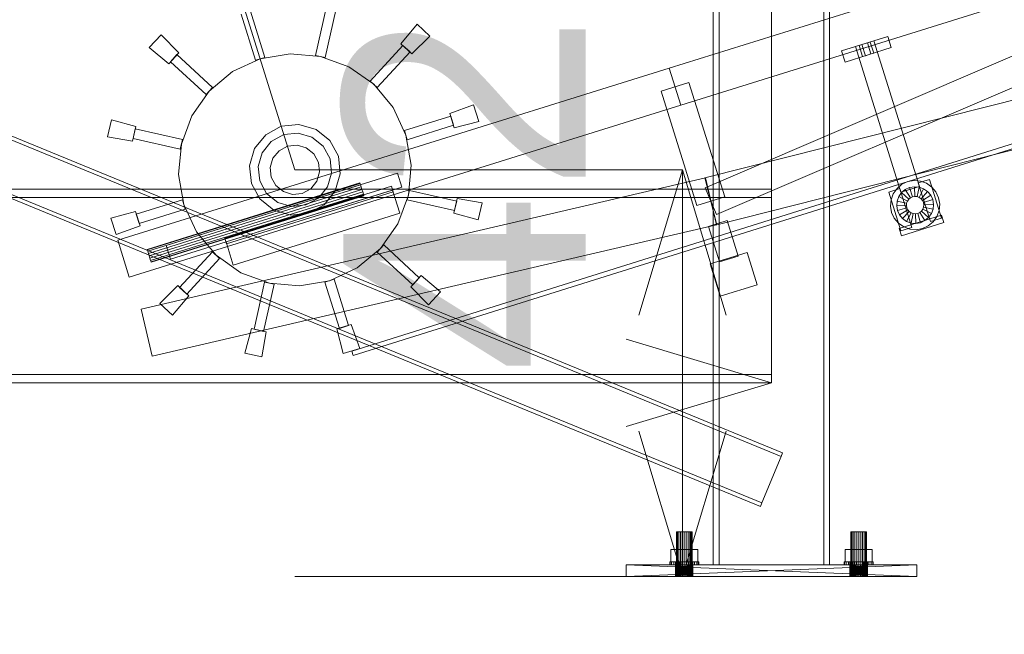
# Model space of a CAD drawing. Header units: millimetres. Extents: x -2233 to 65662, y -50530 to 6847.
# Tile 574 of 656: x 15233 to 16249, y -60 to 575. Entities that reach past the tile are written whole.
import ezdxf

# ---------------------------------------------------------------- set-up
doc = ezdxf.new("R2010")
doc.units = ezdxf.units.MM
for name, color, linetype, lineweight in [('COTAS_O', 1, 'Continuous', 0), ('COTAS_P', 1, 'Continuous', 0), ('lateral_C02', 7, 'Continuous', 0), ('lateral_mezcladora', 7, 'Continuous', 0)]:
    doc.layers.add(name, color=color, linetype=linetype, lineweight=lineweight)
doc.dimstyles.new('R19_100', dxfattribs={"dimtxt": 250, "dimasz": 150, "dimexe": 150, "dimexo": 80, "dimgap": 100, "dimtad": 1, "dimtih": 1, "dimtoh": 1, "dimdsep": 46, "dimcen": 0.09, "dimadec": 0, "dimazin": 0, "dimtfac": 1, "dimtdec": 4, "dimtofl": 0, "dimtmove": 0, "dimatfit": 3, "dimfxl": 1, "dimtolj": 1, "dimtzin": 0, "dimarcsym": 0})

# ---------------------------------------------------------------- blocks, each defined once
blk = doc.blocks.new('DIM_R32_4')
at = {"layer": 'COTAS_P'}
for p, q in [((15248.4, 1279.1), (24311.8, 4109.1)), ((24311.8, 4109.1), (24155.2, 4107.3)), ((24311.8, 4109.1), (24182.1, 4021.4)), ((24580.1, 3250), (24311.8, 4109.1)), ((15248.4, 1279.1), (15378.1, 1366.8)), ((15248.4, 1279.1), (15405, 1280.8)), ((15516.6, 420), (15248.4, 1279.1))]:
    blk.add_line(p, q, dxfattribs=at)
blk.add_text('9495 P', height=250, rotation=17.3406, dxfattribs=at).set_placement((19750.3, 2789.5))
blk = doc.blocks.new('DIM_R32_5')
at = {"layer": 'COTAS_P'}
for p, q in [((15516.6, 420), (15916.6, 420)), ((15916.6, 420), (15871.6, 270)), ((15916.6, 0), (15916.6, 420)), ((15916.6, 420), (15961.6, 270)), ((15916.6, 0), (15871.6, 150)), ((15916.6, 0), (15961.6, 150)), ((15516.6, 0), (15916.6, 0))]:
    blk.add_line(p, q, dxfattribs=at)
blk.add_text('420 P', height=250, rotation=90, dxfattribs=at).set_placement((15816.6, 210))
blk = doc.blocks.new('DIM_R32_20')
at = {"layer": 'COTAS_O'}
for p, q in [((9808.4, 1100), (9808.4, 200)), ((16008.4, 1100), (16008.4, 200)), ((9808.4, 200), (9958.4, 245)), ((16008.4, 200), (15858.4, 245)), ((9808.4, 200), (16008.4, 200)), ((9808.4, 200), (9958.4, 155)), ((16008.4, 200), (15858.4, 155))]:
    blk.add_line(p, q, dxfattribs=at)
blk.add_text('6200 O', height=250, dxfattribs=at).set_placement((12908.4, 300))
blk = doc.blocks.new('DIM_R32_26')
at = {"layer": 'COTAS_P'}
for p, q in [((112.7, 0), (112.7, -2500)), ((65298.1, 0), (65298.1, -2500)), ((112.7, -2500), (262.7, -2455)), ((65298.1, -2500), (65148.1, -2455)), ((112.7, -2500), (65298.1, -2500)), ((112.7, -2500), (262.7, -2545)), ((65298.1, -2500), (65148.1, -2545))]:
    blk.add_line(p, q, dxfattribs=at)
blk.add_text('65185.39 P', height=250, dxfattribs=at).set_placement((32705.4, -2400))

msp = doc.modelspace()

# ---------------------------------------------------------------- linework, layer by layer
at = {"layer": 'lateral_C02'}
for p, q in [((15575.415, 232.817), (24634.01, 3078.273)), ((15576.913, 228.047), (24635.508, 3073.503)), ((15902.908, 524.902), (17048.368, 882.564)), ((15939.909, 401.23), (17048.41, 877.256)), ((15914.83, 486.72), (17060.29, 844.382)), ((15951.746, 373.664), (17060.248, 849.69)), ((15939.698, 411.684), (17104.829, 706.346)), ((15951.957, 363.21), (17117.088, 657.872)), ((15476.079, 533.056), (15461.176, 580.783)), ((15485.624, 536.036), (15470.722, 583.764)), ((15538.038, 538.179), (15548.995, 586.963)), ((15547.795, 535.987), (15558.752, 584.772)), ((15625.962, 550.168), (15642.814, 570.229)), ((15642.814, 570.229), (15656.047, 558.036)), ((15366.388, 546.197), (15378.581, 559.429)), ((15378.581, 559.429), (15397.014, 540.81)), ((15637.428, 539.603), (15625.962, 550.168)), ((15656.047, 558.036), (15637.428, 539.603)), ((16080.684, 542.698), (16128.412, 557.6)), ((16095.003, 547.168), (16114.094, 553.129)), ((16098.821, 548.361), (16101.684, 549.255)), ((16101.684, 549.255), (16107.412, 551.043)), ((16105.261, 537.8), (16101.684, 549.255)), ((16107.412, 551.043), (16110.275, 551.937)), ((16110.988, 539.588), (16107.412, 551.043)), ((16113.852, 540.483), (16110.275, 551.937)), ((16161.059, 402.715), (16114.094, 553.129)), ((16131.988, 546.146), (16128.412, 557.6)), ((15386.449, 529.345), (15366.388, 546.197)), ((15397.014, 540.81), (15386.449, 529.345)), ((15394.989, 538.876), (15388.212, 531.522)), ((15431.758, 504.994), (15394.989, 538.876)), ((15511.717, 539.9), (15480.851, 534.546)), ((15542.916, 537.083), (15511.717, 539.9)), ((15594.257, 511.636), (15628.139, 548.405)), ((15601.611, 504.859), (15635.493, 541.629)), ((15635.493, 541.629), (15628.139, 548.405)), ((16080.684, 542.698), (16084.261, 531.243)), ((16084.261, 531.243), (16131.988, 546.146)), ((16095.003, 547.168), (16141.968, 396.754)), ((16098.821, 548.361), (16102.397, 536.906)), ((16105.261, 537.8), (16110.988, 539.588)), ((16110.988, 539.588), (16113.852, 540.483)), ((15424.982, 497.64), (15388.212, 531.522)), ((15480.851, 534.546), (15452.423, 521.386)), ((15476.079, 533.056), (15485.624, 536.036)), ((15538.038, 538.179), (15547.795, 535.987)), ((15572.323, 526.287), (15542.916, 537.083)), ((16105.261, 537.8), (16102.397, 536.906)), ((15333.806, 347.204), (15902.908, 524.902)), ((15452.423, 521.386), (15428.37, 501.317)), ((15597.934, 508.247), (15572.323, 526.287)), ((15902.908, 524.902), (15914.83, 486.72)), ((15594.257, 511.636), (15601.611, 504.859)), ((15618.003, 484.194), (15597.934, 508.247)), ((15923.187, 510.282), (15894.551, 501.341)), ((15923.187, 510.282), (15960.146, 391.918)), ((15428.37, 501.317), (15410.331, 475.706)), ((15424.982, 497.64), (15431.758, 504.994)), ((15931.509, 382.976), (15894.551, 501.341)), ((15345.728, 309.022), (15914.83, 486.72)), ((15631.164, 455.766), (15618.003, 484.194)), ((15676.397, 478.057), (15701.022, 487.004)), ((15681.044, 463.174), (15676.397, 478.057)), ((15701.022, 487.004), (15706.385, 469.828)), ((15323.417, 454.175), (15327.36, 471.731)), ((15327.36, 471.731), (15352.633, 464.823)), ((15410.331, 475.706), (15399.535, 446.299)), ((15629.673, 460.539), (15677.401, 475.442)), ((15680.381, 465.896), (15677.401, 475.442)), ((15706.385, 469.828), (15681.044, 463.174)), ((15352.633, 464.823), (15349.216, 449.611)), ((15351.846, 462.135), (15349.654, 452.378)), ((15400.63, 451.177), (15351.846, 462.135)), ((15502.609, 464.864), (15486.507, 456.088)), ((15520.844, 466.81), (15502.609, 464.864)), ((15520.035, 457.846), (15505.292, 456.273)), ((15534.258, 453.657), (15520.035, 457.846)), ((15538.436, 461.629), (15520.844, 466.81)), ((15552.706, 450.111), (15538.436, 461.629)), ((15629.673, 460.539), (15632.654, 450.993)), ((15632.654, 450.993), (15680.381, 465.896)), ((15349.216, 449.611), (15323.417, 454.175)), ((15398.439, 441.42), (15349.654, 452.378)), ((15398.439, 441.42), (15400.63, 451.177)), ((15486.507, 456.088), (15474.989, 441.818)), ((15492.273, 449.178), (15482.96, 437.64)), ((15505.292, 456.273), (15492.273, 449.178)), ((15545.795, 444.345), (15534.258, 453.657)), ((15561.481, 434.008), (15552.706, 450.111)), ((15636.517, 424.901), (15631.164, 455.766)), ((15399.535, 446.299), (15396.718, 415.099)), ((15474.989, 441.818), (15469.808, 424.227)), ((15482.96, 437.64), (15478.772, 423.417)), ((15500.281, 439.58), (15494.032, 431.837)), ((15509.017, 444.341), (15500.281, 439.58)), ((15518.911, 445.397), (15509.017, 444.341)), ((15528.455, 442.586), (15518.911, 445.397)), ((15536.197, 436.337), (15528.455, 442.586)), ((15552.89, 431.326), (15545.795, 444.345)), ((15494.032, 431.837), (15491.221, 422.293)), ((15540.959, 427.6), (15536.197, 436.337)), ((15542.014, 417.707), (15540.959, 427.6)), ((15554.464, 416.583), (15552.89, 431.326)), ((15563.427, 415.773), (15561.481, 434.008)), ((15469.808, 424.227), (15471.754, 405.992)), ((15478.772, 423.417), (15480.345, 408.674)), ((15491.221, 422.293), (15492.277, 412.4)), ((15539.203, 408.163), (15542.014, 417.707)), ((15550.275, 402.36), (15554.464, 416.583)), ((15633.7, 393.701), (15636.517, 424.901)), ((15357.936, 276.096), (15940.153, 411.795)), ((15364.18, 337.831), (15583.726, 406.383)), ((15383.867, 341.883), (15622.504, 416.396)), ((15396.718, 415.099), (15402.072, 384.234)), ((15480.345, 408.674), (15487.44, 395.655)), ((15492.277, 412.4), (15497.038, 403.663)), ((15532.954, 400.42), (15539.203, 408.163)), ((15558.247, 398.182), (15563.427, 415.773)), ((15583.885, 405.874), (15583.726, 406.383)), ((15626.975, 402.078), (15622.504, 416.396)), ((15939.698, 411.684), (15951.957, 363.21)), ((15940.153, 411.795), (15951.502, 363.1)), ((16142.993, 404.967), (16149.01, 407.752)), ((16149.01, 407.752), (16155.544, 408.886)), ((16155.544, 408.886), (16162.147, 408.289)), ((16159.867, 406.533), (16171.322, 410.11)), ((16159.867, 406.533), (16172.385, 366.442)), ((16162.147, 408.289), (16168.372, 406.004)), ((16183.84, 370.018), (16171.322, 410.11)), ((15364.339, 337.322), (15583.885, 405.874)), ((15364.791, 335.874), (15584.337, 404.426)), ((15365.468, 333.706), (15585.014, 402.258)), ((15585.813, 399.701), (15366.266, 331.149)), ((15367.065, 328.592), (15586.611, 397.144)), ((15388.338, 327.565), (15626.975, 402.078)), ((15444.418, 349.266), (15616.237, 402.915)), ((15445.611, 345.448), (15617.43, 399.097)), ((15446.207, 343.539), (15618.026, 397.188)), ((15471.754, 405.992), (15480.53, 389.889)), ((15497.038, 403.663), (15504.78, 397.414)), ((15504.78, 397.414), (15514.324, 394.603)), ((15524.218, 395.659), (15532.954, 400.42)), ((15540.962, 390.822), (15550.275, 402.36)), ((15546.728, 383.912), (15558.247, 398.182)), ((15584.337, 404.426), (15583.885, 405.874)), ((15585.014, 402.258), (15584.337, 404.426)), ((15585.813, 399.701), (15585.014, 402.258)), ((15585.813, 399.701), (15586.611, 397.144)), ((15586.611, 397.144), (15587.288, 394.976)), ((15618.026, 397.188), (15616.237, 402.915)), ((15624.881, 375.233), (15617.43, 399.097)), ((15634.796, 398.58), (15632.605, 388.823)), ((15634.796, 398.58), (15683.581, 387.622)), ((15939.909, 401.23), (15951.746, 373.664)), ((16129.322, 396.995), (16140.776, 400.572)), ((16129.322, 396.995), (16141.84, 356.904)), ((16134.084, 395.298), (16137.902, 400.719)), ((16137.902, 400.719), (16142.993, 404.967)), ((16139.752, 392.327), (16142.608, 396.382)), ((16153.294, 360.481), (16140.776, 400.572)), ((16141.968, 396.754), (16161.059, 402.715)), ((16142.608, 396.382), (16146.417, 399.56)), ((16149.962, 389.606), (16142.608, 396.382)), ((16146.417, 399.56), (16150.918, 401.643)), ((16151.766, 391.111), (16146.417, 399.56)), ((16150.918, 401.643), (16155.805, 402.491)), ((16153.898, 392.098), (16150.918, 401.643)), ((16156.213, 392.499), (16155.805, 402.491)), ((16155.805, 402.491), (16160.745, 402.045)), ((16158.553, 392.288), (16160.745, 402.045)), ((16160.745, 402.045), (16165.401, 400.336)), ((16160.759, 391.478), (16165.401, 400.336)), ((16162.68, 390.125), (16169.456, 397.479)), ((16165.401, 400.336), (16169.456, 397.479)), ((16168.372, 406.004), (16173.793, 402.186)), ((16169.456, 397.479), (16172.634, 393.671)), ((16173.793, 402.186), (16178.041, 397.095)), ((16178.041, 397.095), (16180.826, 391.077)), ((15400.581, 389.007), (15352.854, 374.104)), ((15367.741, 326.424), (15587.288, 394.976)), ((15368.194, 324.976), (15587.74, 393.528)), ((15368.353, 324.467), (15587.899, 393.019)), ((15403.562, 379.461), (15400.581, 389.007)), ((15480.53, 389.889), (15494.799, 378.371)), ((15487.44, 395.655), (15498.977, 386.343)), ((15498.977, 386.343), (15513.2, 382.154)), ((15514.324, 394.603), (15524.218, 395.659)), ((15527.944, 383.727), (15540.962, 390.822)), ((15587.288, 394.976), (15587.74, 393.528)), ((15587.74, 393.528), (15587.899, 393.019)), ((15622.904, 364.294), (15633.7, 393.701)), ((15632.605, 388.823), (15681.389, 377.865)), ((15680.602, 375.177), (15684.019, 390.389)), ((15681.389, 377.865), (15683.581, 387.622)), ((15684.019, 390.389), (15709.818, 385.825)), ((15960.146, 391.918), (15931.509, 382.976)), ((16131.202, 382.47), (16131.798, 389.073)), ((16131.798, 389.073), (16134.084, 395.298)), ((16137.597, 382.731), (16138.043, 387.671)), ((16138.043, 387.671), (16139.752, 392.327)), ((16147.8, 385.479), (16138.043, 387.671)), ((16148.609, 387.685), (16139.752, 392.327)), ((16147.8, 385.479), (16148.609, 387.685)), ((16148.609, 387.685), (16149.962, 389.606)), ((16149.962, 389.606), (16151.766, 391.111)), ((16151.766, 391.111), (16153.898, 392.098)), ((16153.898, 392.098), (16156.213, 392.499)), ((16156.213, 392.499), (16158.553, 392.288)), ((16158.553, 392.288), (16160.759, 391.478)), ((16160.759, 391.478), (16162.68, 390.125)), ((16162.68, 390.125), (16164.185, 388.321)), ((16164.185, 388.321), (16172.634, 393.671)), ((16164.185, 388.321), (16165.172, 386.189)), ((16174.717, 389.17), (16165.172, 386.189)), ((16165.172, 386.189), (16165.573, 383.874)), ((16172.634, 393.671), (16174.717, 389.17)), ((16174.717, 389.17), (16175.565, 384.283)), ((16180.826, 391.077), (16181.96, 384.544)), ((15326.85, 370.172), (15352.191, 376.826)), ((15352.191, 376.826), (15356.838, 361.943)), ((15403.562, 379.461), (15355.834, 364.558)), ((15402.072, 384.234), (15415.232, 355.806)), ((15494.799, 378.371), (15512.391, 373.19)), ((15513.2, 382.154), (15527.944, 383.727)), ((15530.626, 375.136), (15546.728, 383.912)), ((15709.818, 385.825), (15705.875, 368.269)), ((16132.335, 375.936), (16131.202, 382.47)), ((16135.121, 369.919), (16132.335, 375.936)), ((16147.588, 383.139), (16137.597, 382.731)), ((16138.444, 377.844), (16137.597, 382.731)), ((16147.99, 380.824), (16138.444, 377.844)), ((16140.528, 373.343), (16138.444, 377.844)), ((16148.977, 378.692), (16140.528, 373.343)), ((16150.482, 376.888), (16143.706, 369.534)), ((16147.588, 383.139), (16147.8, 385.479)), ((16147.99, 380.824), (16147.588, 383.139)), ((16148.977, 378.692), (16147.99, 380.824)), ((16150.482, 376.888), (16148.977, 378.692)), ((16152.403, 375.535), (16150.482, 376.888)), ((16161.395, 375.903), (16159.263, 374.916)), ((16163.199, 377.408), (16161.395, 375.903)), ((16161.395, 375.903), (16166.745, 367.454)), ((16164.552, 379.329), (16163.199, 377.408)), ((16163.199, 377.408), (16170.553, 370.632)), ((16165.362, 381.534), (16164.552, 379.329)), ((16164.552, 379.329), (16173.41, 374.687)), ((16165.573, 383.874), (16165.362, 381.534)), ((16165.362, 381.534), (16175.119, 379.343)), ((16165.573, 383.874), (16175.565, 384.283)), ((16175.119, 379.343), (16173.41, 374.687)), ((16175.565, 384.283), (16175.119, 379.343)), ((16181.363, 377.94), (16179.078, 371.716)), ((16181.96, 384.544), (16181.363, 377.94)), ((15332.213, 352.996), (15326.85, 370.172)), ((15352.854, 374.104), (15355.834, 364.558)), ((15453.062, 321.584), (15624.881, 375.233)), ((15512.391, 373.19), (15530.626, 375.136)), ((15705.875, 368.269), (15680.602, 375.177)), ((15943.435, 361.558), (15962.526, 367.519)), ((15974.007, 330.751), (15962.526, 367.519)), ((16139.369, 364.828), (16135.121, 369.919)), ((16139.991, 359.47), (16183.9, 373.18)), ((16143.706, 369.534), (16140.528, 373.343)), ((16147.761, 366.678), (16143.706, 369.534)), ((16152.403, 375.535), (16147.761, 366.678)), ((16152.417, 364.969), (16147.761, 366.678)), ((16154.608, 374.726), (16152.403, 375.535)), ((16154.608, 374.726), (16152.417, 364.969)), ((16156.948, 374.514), (16154.608, 374.726)), ((16159.263, 374.916), (16156.948, 374.514)), ((16156.948, 374.514), (16157.357, 364.523)), ((16159.263, 374.916), (16162.244, 365.37)), ((16166.745, 367.454), (16162.244, 365.37)), ((16170.553, 370.632), (16166.745, 367.454)), ((16175.26, 366.295), (16170.169, 362.047)), ((16173.41, 374.687), (16170.553, 370.632)), ((16172.385, 366.442), (16183.84, 370.018)), ((16179.078, 371.716), (16175.26, 366.295)), ((16186.285, 365.544), (16183.9, 373.18)), ((15356.838, 361.943), (15332.213, 352.996)), ((15369.286, 227.402), (15951.502, 363.1)), ((15415.232, 355.806), (15435.301, 331.753)), ((15604.865, 338.683), (15622.904, 364.294)), ((15943.435, 361.558), (15954.916, 324.79)), ((16144.79, 361.009), (16139.369, 364.828)), ((16139.991, 359.47), (16142.376, 351.833)), ((16141.84, 356.904), (16153.294, 360.481)), ((16142.376, 351.833), (16186.285, 365.544)), ((16151.014, 358.724), (16144.79, 361.009)), ((16157.618, 358.128), (16151.014, 358.724)), ((16157.357, 364.523), (16152.417, 364.969)), ((16162.244, 365.37), (16157.357, 364.523)), ((16164.151, 359.261), (16157.618, 358.128)), ((16170.169, 362.047), (16164.151, 359.261)), ((15333.806, 347.204), (15345.728, 309.022)), ((15444.418, 349.266), (15446.207, 343.539)), ((15445.611, 345.448), (15453.062, 321.584)), ((15364.339, 337.322), (15364.18, 337.831)), ((15364.791, 335.874), (15364.339, 337.322)), ((15365.468, 333.706), (15364.791, 335.874)), ((15383.867, 341.883), (15388.338, 327.565)), ((15580.812, 318.614), (15604.865, 338.683)), ((15608.253, 342.36), (15601.477, 335.006)), ((15608.253, 342.36), (15645.023, 308.478)), ((15366.266, 331.149), (15365.468, 333.706)), ((15367.065, 328.592), (15366.266, 331.149)), ((15367.065, 328.592), (15367.741, 326.424)), ((15367.741, 326.424), (15368.194, 324.976)), ((15431.624, 335.141), (15397.742, 298.371)), ((15438.978, 328.364), (15405.096, 291.595)), ((15438.978, 328.364), (15431.624, 335.141)), ((15435.301, 331.753), (15460.912, 313.713)), ((15601.477, 335.006), (15638.247, 301.124)), ((15945.072, 322.764), (15983.254, 334.686)), ((15954.916, 324.79), (15974.007, 330.751)), ((15993.686, 301.277), (15983.254, 334.686)), ((15368.194, 324.976), (15368.353, 324.467)), ((15552.384, 305.454), (15580.812, 318.614)), ((15945.072, 322.764), (15955.504, 289.355)), ((15460.912, 313.713), (15490.319, 302.917)), ((15521.518, 300.1), (15552.384, 305.454)), ((15557.156, 306.944), (15547.611, 303.964)), ((15557.156, 306.944), (15572.059, 259.217)), ((15636.221, 299.19), (15646.786, 310.655)), ((15638.247, 301.124), (15645.023, 308.478)), ((15646.786, 310.655), (15666.847, 293.803)), ((15377.188, 281.964), (15395.807, 300.397)), ((15395.807, 300.397), (15407.273, 289.832)), ((15397.742, 298.371), (15405.096, 291.595)), ((15485.441, 304.013), (15474.483, 255.228)), ((15495.197, 301.821), (15484.24, 253.037)), ((15495.197, 301.821), (15485.441, 304.013)), ((15490.319, 302.917), (15521.518, 300.1)), ((15547.611, 303.964), (15562.514, 256.236)), ((15654.654, 280.571), (15636.221, 299.19)), ((15955.504, 289.355), (15993.686, 301.277)), ((15407.273, 289.832), (15390.421, 269.771)), ((15666.847, 293.803), (15654.654, 280.571)), ((15357.936, 276.096), (15369.286, 227.402)), ((15390.421, 269.771), (15377.188, 281.964)), ((15464.887, 230.743), (15471.795, 256.016)), ((15471.795, 256.016), (15487.006, 252.599)), ((15474.483, 255.228), (15484.24, 253.037)), ((15559.792, 255.574), (15574.674, 260.221)), ((15566.446, 230.233), (15559.792, 255.574)), ((15562.514, 256.236), (15572.059, 259.217)), ((15574.674, 260.221), (15583.622, 235.596)), ((15487.006, 252.599), (15482.443, 226.799)), ((15583.622, 235.596), (15566.446, 230.233)), ((15482.443, 226.799), (15464.887, 230.743)), ((15576.913, 228.047), (15575.415, 232.817))]:
    msp.add_line(p, q, dxfattribs=at)
at = {"layer": 'lateral_mezcladora'}
for p, q in [((15948.381, 1100), (15948.381, 12)), ((15954.381, 12), (15954.381, 1100)), ((16062.381, 1100), (16062.381, 12)), ((16068.381, 12), (16068.381, 1100)), ((13953.126, 977.745), (16019.793, 127.745)), ((13951.605, 974.046), (16018.271, 124.046)), ((13931.825, 925.954), (15998.492, 75.954)), ((13930.304, 922.255), (15996.97, 72.255)), ((9808.381, 400), (16008.381, 400)), ((16008.381, 391.5), (16008.381, 400)), ((9808.381, 391.5), (16008.381, 391.5)), ((16008.381, 208.5), (16008.381, 391.5)), ((9808.381, 208.5), (16008.381, 208.5)), ((16008.381, 200), (16008.381, 208.5)), ((9808.381, 200), (16008.381, 200)), ((16018.271, 124.046), (15998.492, 75.954)), ((16019.793, 127.745), (16018.271, 124.046)), ((15998.492, 75.954), (15996.97, 72.255)), ((15910.654, 46), (15910.381, 46)), ((15910.381, 0), (15910.381, 46)), ((15911.453, 46), (15910.654, 46)), ((15910.654, 0), (15910.654, 46)), ((15912.725, 46), (15911.453, 46)), ((15911.453, 0), (15911.453, 46)), ((15914.381, 46), (15912.725, 46)), ((15912.725, 0), (15912.725, 46)), ((15916.311, 46), (15914.381, 46)), ((15914.381, 0), (15914.381, 46)), ((15918.381, 46), (15916.311, 46)), ((15916.311, 0), (15916.311, 46)), ((15920.452, 46), (15918.381, 46)), ((15918.381, 0), (15918.381, 46)), ((15922.381, 46), (15920.452, 46)), ((15920.452, 0), (15920.452, 46)), ((15924.038, 46), (15922.381, 46)), ((15922.381, 0), (15922.381, 46)), ((15925.31, 46), (15924.038, 46)), ((15924.038, 0), (15924.038, 46)), ((15926.109, 46), (15925.31, 46)), ((15925.31, 0), (15925.31, 46)), ((15926.381, 46), (15926.109, 46)), ((15926.109, 0), (15926.109, 46)), ((15926.381, 46), (15926.381, 0)), ((16090.654, 46), (16090.381, 46)), ((16090.381, 0), (16090.381, 46)), ((16091.453, 46), (16090.654, 46)), ((16090.654, 0), (16090.654, 46)), ((16092.725, 46), (16091.453, 46)), ((16091.453, 0), (16091.453, 46)), ((16094.381, 46), (16092.725, 46)), ((16092.725, 0), (16092.725, 46)), ((16096.311, 46), (16094.381, 46)), ((16094.381, 0), (16094.381, 46)), ((16098.381, 46), (16096.311, 46)), ((16096.311, 0), (16096.311, 46)), ((16100.452, 46), (16098.381, 46)), ((16098.381, 0), (16098.381, 46)), ((16102.381, 46), (16100.452, 46)), ((16100.452, 0), (16100.452, 46)), ((16104.038, 46), (16102.381, 46)), ((16102.381, 0), (16102.381, 46)), ((16105.31, 46), (16104.038, 46)), ((16104.038, 0), (16104.038, 46)), ((16106.109, 46), (16105.31, 46)), ((16105.31, 0), (16105.31, 46)), ((16106.381, 46), (16106.109, 46)), ((16106.109, 0), (16106.109, 46)), ((16106.381, 46), (16106.381, 0)), ((15904.531, 15), (15904.531, 28)), ((15904.531, 28), (15911.456, 28)), ((15904.531, 28), (15910.381, 28)), ((15914.381, 28), (15910.381, 28)), ((15910.381, 28), (15910.381, 15)), ((15911.456, 15), (15911.456, 28)), ((15911.456, 28), (15925.306, 28)), ((15911.456, 28), (15914.381, 28)), ((15922.381, 28), (15914.381, 28)), ((15914.381, 28), (15914.381, 15)), ((15926.381, 28), (15922.381, 28)), ((15922.381, 28), (15922.381, 15)), ((15925.306, 28), (15922.381, 28)), ((15925.306, 15), (15925.306, 28)), ((15925.306, 28), (15932.231, 28)), ((15926.381, 15), (15926.381, 28)), ((15926.381, 28), (15932.231, 28)), ((15932.231, 28), (15932.231, 15)), ((16084.531, 15), (16084.531, 28)), ((16084.531, 28), (16091.456, 28)), ((16084.531, 28), (16090.381, 28)), ((16094.381, 28), (16090.381, 28)), ((16090.381, 28), (16090.381, 15)), ((16091.456, 15), (16091.456, 28)), ((16091.456, 28), (16105.306, 28)), ((16091.456, 28), (16094.381, 28)), ((16102.381, 28), (16094.381, 28)), ((16094.381, 28), (16094.381, 15)), ((16106.381, 28), (16102.381, 28)), ((16102.381, 28), (16102.381, 15)), ((16105.306, 28), (16102.381, 28)), ((16105.306, 15), (16105.306, 28)), ((16105.306, 28), (16112.231, 28)), ((16106.381, 15), (16106.381, 28)), ((16106.381, 28), (16112.231, 28)), ((16112.231, 28), (16112.231, 15)), ((15909.381, 12), (15858.381, 12)), ((15858.381, 12), (15909.554, 12)), ((15858.381, 12), (15910.067, 12)), ((15858.381, 12), (15910.898, 12)), ((15858.381, 12), (15912.018, 12)), ((15858.381, 12), (15913.381, 12)), ((15858.381, 12), (15914.937, 12)), ((15858.381, 12), (15916.626, 12)), ((15858.381, 12), (15918.381, 12)), ((15858.381, 12), (15920.137, 12)), ((16158.381, 12), (15858.381, 12)), ((15858.381, 12), (15921.826, 12)), ((15858.381, 12), (15923.382, 12)), ((15858.381, 12), (15924.745, 12)), ((16158.381, 0), (15858.381, 12)), ((15858.381, 12), (15858.381, 0)), ((15858.381, 0), (16158.381, 12)), ((15903.381, 12), (15903.381, 15)), ((15903.381, 15), (15903.893, 15)), ((15903.381, 15), (15909.381, 15)), ((15903.893, 12), (15903.381, 12)), ((15909.381, 12), (15903.381, 12)), ((15903.893, 12), (15903.893, 15)), ((15903.893, 15), (15905.391, 15)), ((15903.893, 15), (15909.688, 15)), ((15905.391, 12), (15903.893, 12)), ((15909.688, 12), (15903.893, 12)), ((15911.456, 15), (15904.531, 15)), ((15910.381, 15), (15904.531, 15)), ((15905.391, 12), (15905.391, 15)), ((15905.391, 15), (15907.775, 15)), ((15905.391, 15), (15910.587, 15)), ((15907.775, 12), (15905.391, 12)), ((15910.587, 12), (15905.391, 12)), ((15907.775, 12), (15907.775, 15)), ((15907.775, 15), (15910.881, 15)), ((15907.775, 15), (15912.018, 15)), ((15910.881, 12), (15907.775, 12)), ((15912.018, 12), (15907.775, 12)), ((15909.688, 15), (15909.381, 15)), ((15909.381, 15), (15909.381, 12)), ((15909.554, 12), (15909.381, 12)), ((15909.381, 0), (15909.554, 12)), ((15909.381, 0), (15909.381, 12)), ((15909.554, 0), (15909.381, 12)), ((15909.381, 12), (15909.688, 12)), ((15910.067, 12), (15909.554, 12)), ((15909.554, 0), (15910.067, 12)), ((15909.554, 0), (15909.554, 12)), ((15910.067, 0), (15909.554, 12)), ((15910.587, 15), (15909.688, 15)), ((15909.688, 15), (15909.688, 12)), ((15909.688, 12), (15910.587, 12)), ((15910.898, 12), (15910.067, 12)), ((15910.067, 0), (15910.898, 12)), ((15910.067, 0), (15910.067, 12)), ((15910.898, 0), (15910.067, 12)), ((15910.381, 15), (15914.381, 15)), ((15912.018, 15), (15910.587, 15)), ((15910.587, 15), (15910.587, 12)), ((15910.587, 12), (15912.018, 12)), ((15910.881, 12), (15910.881, 15)), ((15910.881, 15), (15914.499, 15)), ((15910.881, 15), (15913.881, 15)), ((15914.499, 12), (15910.881, 12)), ((15913.881, 12), (15910.881, 12)), ((15912.018, 12), (15910.898, 12)), ((15910.898, 12), (15924.745, 12)), ((15910.898, 0), (15912.018, 12)), ((15910.898, 0), (15910.898, 12)), ((15912.018, 0), (15910.898, 12)), ((15925.306, 15), (15911.456, 15)), ((15914.381, 15), (15911.456, 15)), ((15913.881, 15), (15912.018, 15)), ((15912.018, 15), (15912.018, 12)), ((15913.381, 12), (15912.018, 12)), ((15912.018, 12), (15924.745, 12)), ((15912.018, 12), (16098.381, 12)), ((15912.018, 12), (16100.137, 12)), ((15912.018, 12), (16101.826, 12)), ((15912.018, 12), (16103.382, 12)), ((15912.018, 12), (16104.745, 12)), ((15912.018, 0), (15913.381, 12)), ((15912.018, 0), (15912.018, 12)), ((15913.381, 0), (15912.018, 12)), ((15912.018, 12), (15913.881, 12)), ((15914.937, 12), (15913.381, 12)), ((15913.381, 12), (16104.745, 12)), ((15913.381, 0), (15914.937, 12)), ((15913.381, 0), (15913.381, 12)), ((15914.937, 0), (15913.381, 12)), ((15916.052, 15), (15913.881, 15)), ((15913.881, 15), (15913.881, 12)), ((15913.881, 12), (15916.052, 12)), ((15914.381, 15), (15922.381, 15)), ((15914.499, 12), (15914.499, 15)), ((15914.499, 15), (15918.381, 15)), ((15914.499, 15), (15916.052, 15)), ((15918.381, 12), (15914.499, 12)), ((15916.052, 12), (15914.499, 12)), ((15916.626, 12), (15914.937, 12)), ((15914.937, 12), (16104.745, 12)), ((15914.937, 0), (15916.626, 12)), ((15914.937, 0), (15914.937, 12)), ((15916.626, 0), (15914.937, 12)), ((15918.381, 15), (15916.052, 15)), ((15916.052, 15), (15916.052, 12)), ((15916.052, 12), (15918.381, 12)), ((15918.381, 12), (15916.626, 12)), ((15916.626, 12), (16158.381, 12)), ((15916.626, 12), (16104.745, 12)), ((15916.626, 0), (15918.381, 12)), ((15916.626, 0), (15916.626, 12)), ((15918.381, 0), (15916.626, 12)), ((15918.381, 12), (15918.381, 15)), ((15918.381, 15), (15922.264, 15)), ((15920.711, 15), (15918.381, 15)), ((15918.381, 12), (15920.137, 12)), ((16089.381, 12), (15918.381, 12)), ((16089.554, 12), (15918.381, 12)), ((16090.067, 12), (15918.381, 12)), ((15918.381, 12), (16158.381, 12)), ((16090.898, 12), (15918.381, 12)), ((16092.018, 12), (15918.381, 12)), ((16093.381, 12), (15918.381, 12)), ((16094.937, 12), (15918.381, 12)), ((16096.626, 12), (15918.381, 12)), ((16098.381, 12), (15918.381, 12)), ((15918.381, 12), (16104.745, 12)), ((15918.381, 0), (15920.137, 12)), ((15918.381, 0), (15918.381, 12)), ((15920.137, 0), (15918.381, 12)), ((15922.264, 12), (15918.381, 12)), ((15918.381, 12), (15920.711, 12)), ((15920.137, 12), (15921.826, 12)), ((16089.381, 12), (15920.137, 12)), ((16089.554, 12), (15920.137, 12)), ((15920.137, 0), (15921.826, 12)), ((15920.137, 0), (15920.137, 12)), ((15921.826, 0), (15920.137, 12)), ((15922.881, 15), (15920.711, 15)), ((15920.711, 15), (15920.711, 12)), ((15922.264, 15), (15920.711, 15)), ((15920.711, 12), (15922.881, 12)), ((15920.711, 12), (15922.264, 12)), ((15921.826, 12), (15923.382, 12)), ((16089.381, 12), (15921.826, 12)), ((16089.554, 12), (15921.826, 12)), ((15921.826, 0), (15923.382, 12)), ((15921.826, 0), (15921.826, 12)), ((15923.382, 0), (15921.826, 12)), ((15922.264, 12), (15922.264, 15)), ((15922.264, 15), (15925.881, 15)), ((15925.881, 12), (15922.264, 12)), ((15922.381, 15), (15926.381, 15)), ((15922.381, 15), (15925.306, 15)), ((15924.745, 15), (15922.881, 15)), ((15922.881, 15), (15922.881, 12)), ((15925.881, 15), (15922.881, 15)), ((15922.881, 12), (15924.745, 12)), ((15922.881, 12), (15925.881, 12)), ((15923.382, 12), (15924.745, 12)), ((16089.381, 12), (15923.382, 12)), ((16089.554, 12), (15923.382, 12)), ((16158.381, 12), (15923.382, 12)), ((15923.382, 12), (16098.381, 12)), ((15923.382, 0), (15924.745, 12)), ((15923.382, 0), (15923.382, 12)), ((15924.745, 0), (15923.382, 12)), ((15926.176, 15), (15924.745, 15)), ((15924.745, 15), (15924.745, 12)), ((15928.988, 15), (15924.745, 15)), ((15924.745, 12), (15925.865, 12)), ((16089.381, 12), (15924.745, 12)), ((16089.554, 12), (15924.745, 12)), ((15924.745, 12), (16098.381, 12)), ((15924.745, 0), (15925.865, 12)), ((15924.745, 0), (15924.745, 12)), ((15925.865, 0), (15924.745, 12)), ((15924.745, 12), (15926.176, 12)), ((15924.745, 12), (15928.988, 12)), ((15932.231, 15), (15925.306, 15)), ((15925.865, 12), (15926.696, 12)), ((16089.381, 12), (15925.865, 12)), ((16089.554, 12), (15925.865, 12)), ((15925.865, 12), (16098.381, 12)), ((15925.865, 0), (15926.696, 12)), ((15925.865, 0), (15925.865, 12)), ((15926.696, 0), (15925.865, 12)), ((15925.881, 12), (15925.881, 15)), ((15925.881, 15), (15928.988, 15)), ((15928.988, 12), (15925.881, 12)), ((15927.075, 15), (15926.176, 15)), ((15926.176, 15), (15926.176, 12)), ((15931.372, 15), (15926.176, 15)), ((15926.176, 12), (15927.075, 12)), ((15926.176, 12), (15931.372, 12)), ((15932.231, 15), (15926.381, 15)), ((15926.696, 12), (15927.209, 12)), ((16089.381, 12), (15926.696, 12)), ((16089.554, 12), (15926.696, 12)), ((15926.696, 12), (16098.381, 12)), ((15926.696, 0), (15927.209, 12)), ((15926.696, 0), (15926.696, 12)), ((15927.209, 0), (15926.696, 12)), ((15927.381, 15), (15927.075, 15)), ((15927.075, 15), (15927.075, 12)), ((15932.87, 15), (15927.075, 15)), ((15927.075, 12), (15927.381, 12)), ((15927.075, 12), (15932.87, 12)), ((15927.209, 12), (15927.381, 12)), ((16089.381, 12), (15927.209, 12)), ((16089.554, 12), (15927.209, 12)), ((15927.209, 12), (16098.381, 12)), ((15927.209, 0), (15927.381, 12)), ((15927.209, 0), (15927.209, 12)), ((15927.381, 0), (15927.209, 12)), ((15927.381, 12), (15927.381, 15)), ((15927.381, 15), (15933.381, 15)), ((15927.381, 12), (16089.381, 12)), ((16089.554, 12), (15927.381, 12)), ((15927.381, 12), (16090.067, 12)), ((15927.381, 12), (16090.898, 12)), ((15927.381, 12), (16092.018, 12)), ((15927.381, 12), (16093.381, 12)), ((15927.381, 12), (16094.937, 12)), ((15927.381, 12), (16096.626, 12)), ((15927.381, 12), (16098.381, 12)), ((15927.381, 12), (15927.381, 0)), ((15933.381, 12), (15927.381, 12)), ((15928.988, 12), (15928.988, 15)), ((15928.988, 15), (15931.372, 15)), ((15931.372, 12), (15928.988, 12)), ((15931.372, 12), (15931.372, 15)), ((15931.372, 15), (15932.87, 15)), ((15932.87, 12), (15931.372, 12)), ((15932.87, 12), (15932.87, 15)), ((15932.87, 15), (15933.381, 15)), ((15933.381, 12), (15932.87, 12)), ((15933.381, 15), (15933.381, 12)), ((15948.381, 12), (16068.381, 12)), ((15948.381, 12), (15954.381, 12)), ((16062.381, 12), (16068.381, 12)), ((16083.381, 12), (16083.381, 15)), ((16083.381, 15), (16083.893, 15)), ((16083.381, 15), (16089.381, 15)), ((16083.893, 12), (16083.381, 12)), ((16089.381, 12), (16083.381, 12)), ((16083.893, 12), (16083.893, 15)), ((16083.893, 15), (16085.391, 15)), ((16083.893, 15), (16089.688, 15)), ((16085.391, 12), (16083.893, 12)), ((16089.688, 12), (16083.893, 12)), ((16091.456, 15), (16084.531, 15)), ((16090.381, 15), (16084.531, 15)), ((16085.391, 12), (16085.391, 15)), ((16085.391, 15), (16087.775, 15)), ((16085.391, 15), (16090.587, 15)), ((16087.775, 12), (16085.391, 12)), ((16090.587, 12), (16085.391, 12)), ((16087.775, 12), (16087.775, 15)), ((16087.775, 15), (16090.881, 15)), ((16087.775, 15), (16092.018, 15)), ((16090.881, 12), (16087.775, 12)), ((16092.018, 12), (16087.775, 12)), ((16089.688, 15), (16089.381, 15)), ((16089.381, 15), (16089.381, 12)), ((16089.381, 12), (16089.554, 12)), ((16089.381, 0), (16089.554, 12)), ((16089.381, 0), (16089.381, 12)), ((16089.554, 0), (16089.381, 12)), ((16089.381, 12), (16089.688, 12)), ((16090.067, 12), (16089.554, 12)), ((16089.554, 0), (16090.067, 12)), ((16089.554, 0), (16089.554, 12)), ((16090.067, 0), (16089.554, 12)), ((16090.587, 15), (16089.688, 15)), ((16089.688, 15), (16089.688, 12)), ((16089.688, 12), (16090.587, 12)), ((16090.898, 12), (16090.067, 12)), ((16090.067, 0), (16090.898, 12)), ((16090.067, 0), (16090.067, 12)), ((16090.898, 0), (16090.067, 12)), ((16090.381, 15), (16094.381, 15)), ((16092.018, 15), (16090.587, 15)), ((16090.587, 15), (16090.587, 12)), ((16090.587, 12), (16092.018, 12)), ((16090.881, 12), (16090.881, 15)), ((16090.881, 15), (16094.499, 15)), ((16090.881, 15), (16093.881, 15)), ((16094.499, 12), (16090.881, 12)), ((16093.881, 12), (16090.881, 12)), ((16092.018, 12), (16090.898, 12)), ((16090.898, 0), (16092.018, 12)), ((16090.898, 0), (16090.898, 12)), ((16092.018, 0), (16090.898, 12)), ((16105.306, 15), (16091.456, 15)), ((16094.381, 15), (16091.456, 15)), ((16093.881, 15), (16092.018, 15)), ((16092.018, 15), (16092.018, 12)), ((16093.381, 12), (16092.018, 12)), ((16092.018, 0), (16093.381, 12)), ((16092.018, 0), (16092.018, 12)), ((16093.381, 0), (16092.018, 12)), ((16092.018, 12), (16093.881, 12)), ((16094.937, 12), (16093.381, 12)), ((16093.381, 12), (16158.381, 12)), ((16093.381, 0), (16094.937, 12)), ((16093.381, 0), (16093.381, 12)), ((16094.937, 0), (16093.381, 12)), ((16096.052, 15), (16093.881, 15)), ((16093.881, 15), (16093.881, 12)), ((16093.881, 12), (16096.052, 12)), ((16094.381, 15), (16102.381, 15)), ((16094.499, 12), (16094.499, 15)), ((16094.499, 15), (16098.381, 15)), ((16094.499, 15), (16096.052, 15)), ((16098.381, 12), (16094.499, 12)), ((16096.052, 12), (16094.499, 12)), ((16096.626, 12), (16094.937, 12)), ((16094.937, 12), (16158.381, 12)), ((16094.937, 0), (16096.626, 12)), ((16094.937, 0), (16094.937, 12)), ((16096.626, 0), (16094.937, 12)), ((16098.381, 15), (16096.052, 15)), ((16096.052, 15), (16096.052, 12)), ((16096.052, 12), (16098.381, 12)), ((16098.381, 12), (16096.626, 12)), ((16096.626, 12), (16158.381, 12)), ((16096.626, 0), (16098.381, 12)), ((16096.626, 0), (16096.626, 12)), ((16098.381, 0), (16096.626, 12)), ((16098.381, 12), (16098.381, 15)), ((16098.381, 15), (16102.264, 15)), ((16100.711, 15), (16098.381, 15)), ((16158.381, 12), (16098.381, 12)), ((16100.137, 12), (16098.381, 12)), ((16098.381, 12), (16104.745, 12)), ((16098.381, 12), (16105.865, 12)), ((16098.381, 12), (16106.696, 12)), ((16098.381, 12), (16107.209, 12)), ((16098.381, 12), (16107.381, 12)), ((16098.381, 0), (16100.137, 12)), ((16098.381, 0), (16098.381, 12)), ((16100.137, 0), (16098.381, 12)), ((16102.264, 12), (16098.381, 12)), ((16098.381, 12), (16100.711, 12)), ((16158.381, 12), (16100.137, 12)), ((16101.826, 12), (16100.137, 12)), ((16100.137, 12), (16107.381, 12)), ((16100.137, 0), (16101.826, 12)), ((16100.137, 0), (16100.137, 12)), ((16101.826, 0), (16100.137, 12)), ((16102.881, 15), (16100.711, 15)), ((16100.711, 15), (16100.711, 12)), ((16102.264, 15), (16100.711, 15)), ((16100.711, 12), (16102.881, 12)), ((16100.711, 12), (16102.264, 12)), ((16158.381, 12), (16101.826, 12)), ((16103.382, 12), (16101.826, 12)), ((16107.381, 12), (16101.826, 12)), ((16101.826, 0), (16103.382, 12)), ((16101.826, 0), (16101.826, 12)), ((16103.382, 0), (16101.826, 12)), ((16102.264, 12), (16102.264, 15)), ((16102.264, 15), (16105.881, 15)), ((16105.881, 12), (16102.264, 12)), ((16102.381, 15), (16106.381, 15)), ((16102.381, 15), (16105.306, 15)), ((16104.745, 15), (16102.881, 15)), ((16102.881, 15), (16102.881, 12)), ((16105.881, 15), (16102.881, 15)), ((16102.881, 12), (16104.745, 12)), ((16102.881, 12), (16105.881, 12)), ((16158.381, 12), (16103.382, 12)), ((16104.745, 12), (16103.382, 12)), ((16107.381, 12), (16103.382, 12)), ((16103.382, 0), (16104.745, 12)), ((16103.382, 0), (16103.382, 12)), ((16104.745, 0), (16103.382, 12)), ((16106.176, 15), (16104.745, 15)), ((16104.745, 15), (16104.745, 12)), ((16108.988, 15), (16104.745, 15)), ((16158.381, 12), (16104.745, 12)), ((16105.865, 12), (16104.745, 12)), ((16107.381, 12), (16104.745, 12)), ((16104.745, 0), (16105.865, 12)), ((16104.745, 0), (16104.745, 12)), ((16105.865, 0), (16104.745, 12)), ((16104.745, 12), (16106.176, 12)), ((16104.745, 12), (16108.988, 12)), ((16112.231, 15), (16105.306, 15)), ((16158.381, 12), (16105.865, 12)), ((16106.696, 12), (16105.865, 12)), ((16107.381, 12), (16105.865, 12)), ((16105.865, 0), (16106.696, 12)), ((16105.865, 0), (16105.865, 12)), ((16106.696, 0), (16105.865, 12)), ((16105.881, 12), (16105.881, 15)), ((16105.881, 15), (16108.988, 15)), ((16108.988, 12), (16105.881, 12)), ((16107.075, 15), (16106.176, 15)), ((16106.176, 15), (16106.176, 12)), ((16111.372, 15), (16106.176, 15)), ((16106.176, 12), (16107.075, 12)), ((16106.176, 12), (16111.372, 12)), ((16112.231, 15), (16106.381, 15)), ((16158.381, 12), (16106.696, 12)), ((16107.209, 12), (16106.696, 12)), ((16106.696, 0), (16107.209, 12)), ((16106.696, 0), (16106.696, 12)), ((16107.209, 0), (16106.696, 12)), ((16107.381, 15), (16107.075, 15)), ((16107.075, 15), (16107.075, 12)), ((16112.87, 15), (16107.075, 15)), ((16107.075, 12), (16107.381, 12)), ((16107.075, 12), (16112.87, 12)), ((16158.381, 12), (16107.209, 12)), ((16107.381, 12), (16107.209, 12)), ((16107.209, 0), (16107.381, 12)), ((16107.209, 0), (16107.209, 12)), ((16107.381, 0), (16107.209, 12)), ((16107.381, 12), (16107.381, 15)), ((16107.381, 15), (16113.381, 15)), ((16158.381, 12), (16107.381, 12)), ((16107.381, 12), (16107.381, 0)), ((16113.381, 12), (16107.381, 12)), ((16108.988, 12), (16108.988, 15)), ((16108.988, 15), (16111.372, 15)), ((16111.372, 12), (16108.988, 12)), ((16111.372, 12), (16111.372, 15)), ((16111.372, 15), (16112.87, 15)), ((16112.87, 12), (16111.372, 12)), ((16112.87, 12), (16112.87, 15)), ((16112.87, 15), (16113.381, 15)), ((16113.381, 12), (16112.87, 12)), ((16113.381, 15), (16113.381, 12)), ((16158.381, 0), (16158.381, 12)), ((15858.381, 0), (15909.381, 0)), ((15909.554, 0), (15858.381, 0)), ((15910.067, 0), (15858.381, 0)), ((15910.898, 0), (15858.381, 0)), ((15912.018, 0), (15858.381, 0)), ((15913.381, 0), (15858.381, 0)), ((15914.937, 0), (15858.381, 0)), ((15916.626, 0), (15858.381, 0)), ((15918.381, 0), (15858.381, 0)), ((15920.137, 0), (15858.381, 0)), ((15858.381, 0), (16158.381, 0)), ((15921.826, 0), (15858.381, 0)), ((15923.382, 0), (15858.381, 0)), ((15924.745, 0), (15858.381, 0)), ((15909.381, 0), (15909.554, 0)), ((15909.554, 0), (15910.067, 0)), ((15910.067, 0), (15910.898, 0)), ((15910.654, 0), (15910.381, 0)), ((15911.453, 0), (15910.654, 0)), ((15910.898, 0), (15912.018, 0)), ((15924.745, 0), (15910.898, 0)), ((15912.725, 0), (15911.453, 0)), ((15912.018, 0), (15913.381, 0)), ((15924.745, 0), (15912.018, 0)), ((16098.381, 0), (15912.018, 0)), ((16100.137, 0), (15912.018, 0)), ((16101.826, 0), (15912.018, 0)), ((16103.382, 0), (15912.018, 0)), ((16104.745, 0), (15912.018, 0)), ((15914.381, 0), (15912.725, 0)), ((15913.381, 0), (15914.937, 0)), ((16104.745, 0), (15913.381, 0)), ((15916.311, 0), (15914.381, 0)), ((15914.937, 0), (15916.626, 0)), ((16104.745, 0), (15914.937, 0)), ((15918.381, 0), (15916.311, 0)), ((15916.626, 0), (15918.381, 0)), ((16158.381, 0), (15916.626, 0)), ((16104.745, 0), (15916.626, 0)), ((15920.137, 0), (15918.381, 0)), ((15918.381, 0), (16089.381, 0)), ((15918.381, 0), (16089.554, 0)), ((15918.381, 0), (16090.067, 0)), ((16158.381, 0), (15918.381, 0)), ((15918.381, 0), (16090.898, 0)), ((15918.381, 0), (16092.018, 0)), ((15918.381, 0), (16093.381, 0)), ((15918.381, 0), (16094.937, 0)), ((15918.381, 0), (16096.626, 0)), ((15918.381, 0), (16098.381, 0)), ((16104.745, 0), (15918.381, 0)), ((15920.452, 0), (15918.381, 0)), ((15921.826, 0), (15920.137, 0)), ((15920.137, 0), (16089.381, 0)), ((15920.137, 0), (16089.554, 0)), ((15922.381, 0), (15920.452, 0)), ((15923.382, 0), (15921.826, 0)), ((15921.826, 0), (16089.381, 0)), ((15921.826, 0), (16089.554, 0)), ((15924.038, 0), (15922.381, 0)), ((15924.745, 0), (15923.382, 0)), ((15923.382, 0), (16089.381, 0)), ((15923.382, 0), (16089.554, 0)), ((15923.382, 0), (16158.381, 0)), ((16098.381, 0), (15923.382, 0)), ((15925.31, 0), (15924.038, 0)), ((15925.865, 0), (15924.745, 0)), ((15924.745, 0), (16089.381, 0)), ((15924.745, 0), (16089.554, 0)), ((16098.381, 0), (15924.745, 0)), ((15926.109, 0), (15925.31, 0)), ((15926.696, 0), (15925.865, 0)), ((15925.865, 0), (16089.381, 0)), ((15925.865, 0), (16089.554, 0)), ((16098.381, 0), (15925.865, 0)), ((15926.109, 0), (15926.381, 0)), ((15927.209, 0), (15926.696, 0)), ((15926.696, 0), (16089.381, 0)), ((15926.696, 0), (16089.554, 0)), ((16098.381, 0), (15926.696, 0)), ((15927.381, 0), (15927.209, 0)), ((15927.209, 0), (16089.381, 0)), ((15927.209, 0), (16089.554, 0)), ((16098.381, 0), (15927.209, 0)), ((16089.381, 0), (15927.381, 0)), ((15927.381, 0), (16089.554, 0)), ((16090.067, 0), (15927.381, 0)), ((16090.898, 0), (15927.381, 0)), ((16092.018, 0), (15927.381, 0)), ((16093.381, 0), (15927.381, 0)), ((16094.937, 0), (15927.381, 0)), ((16096.626, 0), (15927.381, 0)), ((16098.381, 0), (15927.381, 0)), ((16089.554, 0), (16089.381, 0)), ((16089.554, 0), (16090.067, 0)), ((16090.067, 0), (16090.898, 0)), ((16090.654, 0), (16090.381, 0)), ((16091.453, 0), (16090.654, 0)), ((16090.898, 0), (16092.018, 0)), ((16092.725, 0), (16091.453, 0)), ((16092.018, 0), (16093.381, 0)), ((16094.381, 0), (16092.725, 0)), ((16093.381, 0), (16094.937, 0)), ((16158.381, 0), (16093.381, 0)), ((16096.311, 0), (16094.381, 0)), ((16094.937, 0), (16096.626, 0)), ((16158.381, 0), (16094.937, 0)), ((16098.381, 0), (16096.311, 0)), ((16096.626, 0), (16098.381, 0)), ((16158.381, 0), (16096.626, 0)), ((16098.381, 0), (16158.381, 0)), ((16098.381, 0), (16100.137, 0)), ((16104.745, 0), (16098.381, 0)), ((16105.865, 0), (16098.381, 0)), ((16106.696, 0), (16098.381, 0)), ((16107.209, 0), (16098.381, 0)), ((16107.381, 0), (16098.381, 0)), ((16100.452, 0), (16098.381, 0)), ((16100.137, 0), (16158.381, 0)), ((16100.137, 0), (16101.826, 0)), ((16107.381, 0), (16100.137, 0)), ((16102.381, 0), (16100.452, 0)), ((16101.826, 0), (16158.381, 0)), ((16101.826, 0), (16103.382, 0)), ((16101.826, 0), (16107.381, 0)), ((16104.038, 0), (16102.381, 0)), ((16103.382, 0), (16158.381, 0)), ((16103.382, 0), (16104.745, 0)), ((16103.382, 0), (16107.381, 0)), ((16105.31, 0), (16104.038, 0)), ((16104.745, 0), (16158.381, 0)), ((16104.745, 0), (16105.865, 0)), ((16104.745, 0), (16107.381, 0)), ((16106.109, 0), (16105.31, 0)), ((16105.865, 0), (16158.381, 0)), ((16105.865, 0), (16106.696, 0)), ((16105.865, 0), (16107.381, 0)), ((16106.109, 0), (16106.381, 0)), ((16106.696, 0), (16158.381, 0)), ((16106.696, 0), (16107.209, 0)), ((16107.209, 0), (16158.381, 0)), ((16107.209, 0), (16107.381, 0)), ((16107.381, 0), (16158.381, 0))]:
    msp.add_line(p, q, dxfattribs=at)

# ---------------------------------------------------------------- dimensions: what is measured, and where the dimension line sits
at = {"layer": 'COTAS_O'}
dim = msp.add_aligned_dim(p1=(9808.381, 1100), p2=(16008.381, 1100), distance=-900, text='<> O', dimstyle='R19_100', dxfattribs=at)
dim.commit()
dim.dimension.update_dxf_attribs({"geometry": 'DIM_R32_20', "text_midpoint": (12908.381, 200)})
at = {"layer": 'COTAS_P'}
for p1, p2, distance, picture, middle in [((15516.618, 420), (24580.067, 3250), 900, 'DIM_R32_4', (19780.096, 2694.095)), ((15516.618, 0), (15516.618, 420), -400, 'DIM_R32_5', (15916.618, 210)), ((112.7, 0), (65298.0949, 0), -2500, 'DIM_R32_26', (32705.3975, -2500))]:
    dim = msp.add_aligned_dim(p1=p1, p2=p2, distance=distance, text='<> P', dimstyle='R19_100', dxfattribs=at)
    dim.commit()
    dim.dimension.update_dxf_attribs({"geometry": picture, "text_midpoint": middle})

doc.saveas('drawing.dxf')
